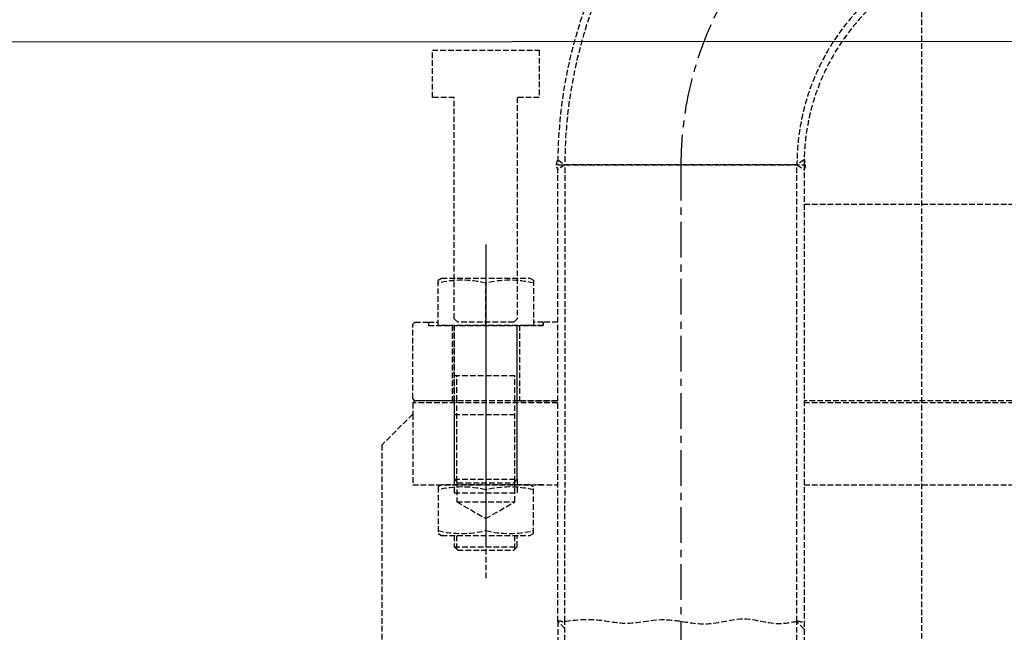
# Model space of a CAD drawing. Header units: millimetres. Extents: x 42975 to 708721, y 118172 to 172014.
# Tile 263 of 316: x 343782 to 344658, y 147906 to 148451. Entities that reach past the tile are written whole.
import ezdxf

# ---------------------------------------------------------------- set-up
doc = ezdxf.new("R2010")
doc.units = ezdxf.units.MM
doc.linetypes.add('ГТО-1 Пунктир', pattern=[7, 5, -2])
doc.linetypes.add('осевая', pattern=[50.8, 31.75, -6.35, 6.35, -6.35])
for name, color, linetype, lineweight in [('ГТО-2_Пунктир_025', 151, 'ГТО-1 Пунктир', 25), ('ГТО-2_Размеры_035', 2, 'Continuous', 35), ('ОГОС_Пунктир_025', 151, 'ГТО-1 Пунктир', 25), ('ОГСО_Оси_025', 7, 'осевая', 25), ('ОЗиМ Линии', 7, 'Continuous', 25)]:
    doc.layers.add(name, color=color, linetype=linetype, lineweight=lineweight)
doc.styles.get("Standard").update_dxf_attribs({"font": 'arial.ttf'})
doc.linetypes.add('Линия уплотнения', pattern='A,15,-5.08,["x",Standard,S=3.54,R=0,X=-1.27,Y=-1.27],-6.35', length=26.43)

# ---------------------------------------------------------------- blocks, each defined once
blk = doc.blocks.new('ОГСО_Затвор_План')
at = {"layer": 'ОГОС_Пунктир_025'}
for p, q in [((-1013.72, 278.61), (-1013.72, 685)), ((-1013.72, 685), (-794.62, 685)), ((-1007.42, 685), (-1013.72, 680.59)), ((-1013.7, 689.39), (-1007.42, 685)), ((-1007.42, 278.61), (-1007.02, 685)), ((-800.92, 685), (-1007.42, 685)), ((-794.57, 689.45), (-800.92, 685)), ((-800.92, 278.61), (-800.92, 685)), ((-800.92, 685), (-794.62, 680.59)), ((-794.62, 685), (-794.62, 278.61)), ((-794.62, 650), (949.7, 650)), ((-1077.8, 614), (-1077.8, 350.08)), ((-1077.8, 609), (-1077.8, 315)), ((-1077.8, 542), (-1077.8, 579.7)), ((-1128.8, 545), (-1120.3, 545)), ((-1026.8, 545), (-1035.3, 545)), ((-1013.72, 545), (-1026.8, 545)), ((-1026.8, 545), (-1026.8, 542)), ((-1105.8, 475), (-1105.8, 542)), ((-1049.8, 475), (-1049.8, 542)), ((-1026.8, 542), (-1047.8, 542)), ((-1047.8, 542), (-1047.8, 475)), ((-1105.8, 497.45), (-1049.8, 497.45)), ((-1103.63, 475), (-1103.63, 497.45)), ((-1051.96, 475), (-1051.96, 497.45)), ((-1013.72, 475), (-1140.8, 475)), ((-1107.8, 475), (-1105.8, 475)), ((-1103.63, 402.83), (-1103.63, 475)), ((-1051.96, 402.83), (-1051.96, 475)), ((-1047.8, 475), (-1049.8, 475)), ((-1047.8, 475), (-1013.72, 475)), ((1140.2, 475), (-794.62, 475)), ((-1013.72, 473), (-1142.8, 473)), ((1142.2, 473), (-794.62, 473)), ((-1105.8, 462.62), (-1049.8, 462.62)), ((-1103.63, 403), (-1103.63, 462.62)), ((-1051.96, 403), (-1051.96, 462.62)), ((-1105.8, 405), (-1105.8, 393)), ((-1105.8, 405), (-1049.8, 405)), ((-1049.8, 405), (-1049.8, 393)), ((-1128.8, 400), (-1122.33, 400)), ((-1077.8, 395.7), (-1077.8, 359.3)), ((-1026.8, 400), (-1033.27, 400)), ((-1105.8, 393), (-1049.8, 393)), ((-1103.63, 385), (-1051.96, 385)), ((-1103.63, 342.83), (-1103.63, 355)), ((-1051.96, 342.83), (-1051.96, 355)), ((-1105.8, 345), (-1049.8, 345)), ((-1013.72, 278.61), (-1013.72, 219.5)), ((-1007.42, 272.27), (-1013.72, 278.57)), ((-1007.42, 219.5), (-1007.42, 278.61)), ((-800.92, 219.5), (-800.92, 278.61)), ((-794.62, 271.6), (-800.92, 277.9)), ((-794.62, 278.61), (-794.62, 219.5))]:
    blk.add_line(p, q, dxfattribs=at)
for points in [[(-1030.27, 787), (-1030.27, 745), (-1049.8, 745), (-1049.8, 548), (-1052.8, 545), (-1102.8, 545), (-1105.8, 548), (-1105.8, 745), (-1125.33, 745), (-1125.33, 787)], [(-1120.3, 542), (-1120.3, 582.17), (-1117.13, 584), (-1038.47, 584), (-1035.3, 582.17), (-1035.3, 542)], [(-1107.8, 475), (-1140.8, 475), (-1142.8, 477), (-1142.8, 543), (-1140.8, 545), (-1128.8, 545), (-1128.8, 542), (-1107.8, 542)], [(-1117.13, 400), (-1120.3, 398.17), (-1120.3, 356.83), (-1117.13, 355), (-1038.47, 355), (-1035.3, 356.83), (-1035.3, 398.17), (-1038.47, 400)]]:
    blk.add_lwpolyline(points, close=True, dxfattribs=at)
for points in [[(-1035.3, 579.7, 0.116285), (-1077.8, 579.7, 0.116285), (-1120.3, 579.7)], [(-1120.3, 395.7, -0.116285), (-1077.8, 395.7, -0.116285), (-1035.3, 395.7)], [(-1035.3, 359.3, -0.116285), (-1077.8, 359.3, -0.116285), (-1120.3, 359.3)]]:
    blk.add_lwpolyline(points, format="xyb", dxfattribs=at)
for points in [[(-1128.8, 545), (-1128.8, 542), (-1026.8, 542), (-1026.8, 545)], [(-1105.8, 542), (-1105.8, 403)], [(-1049.8, 403), (-1049.8, 542)], [(-1013.72, 475), (-1140.8, 475), (-1142.8, 473), (-1142.8, 463), (-1170.3, 435.5), (-1170.3, -435.5), (-1142.8, -463), (-1142.8, -473), (-1140.8, -475), (-1013.72, -475)], [(-1105.8, 475), (-1105.8, 405), (-1102.8, 402), (-1052.8, 402), (-1049.8, 405), (-1049.8, 475)], [(-1142.8, 463), (-1142.8, 400), (-1013.72, 400)], [(-1103.63, 402.83), (-1103.63, 385), (-1077.8, 370.08), (-1051.96, 385), (-1051.96, 402.83)], [(-794.62, 400), (-110.3, 400)], [(-1105.8, 355), (-1105.8, 345), (-1102.8, 342), (-1052.8, 342), (-1049.8, 345), (-1049.8, 355)]]:
    blk.add_lwpolyline(points, dxfattribs=at)
for centre, radius, start, end in [((-599.17, 685), 414.55, 96.67087, 180), ((-599.17, 685), 408.25, 97.39314, 180), ((-599.17, 685), 201.75, 103.41125, 180), ((-599.17, 685), 195.45, 102.65224, 180), ((-1007.5, 684.97), 7.61, 144.5118, 215.18504), ((-801.09, 685.05), 7.86, 325.39746, 33.94808)]:
    blk.add_arc(centre, radius, start, end, dxfattribs=at)
for points in [[(-1007.42, 278.61), (-982.07, 280.2), (-954.38, 277.01), (-919.78, 280.12), (-904.17, 278.61), (-881.15, 276.37), (-847.51, 280.8), (-818.34, 276.69), (-800.92, 278.61)], [(-1013.72, 278.61), (-1011.4, 279.04), (-1009.14, 278.24), (-1007.42, 278.61)], [(-800.92, 278.61), (-799.33, 278.86), (-796.83, 278.14), (-794.62, 278.61)]]:
    blk.add_spline(points, degree=3, dxfattribs=at)
at = {"layer": 'ОГСО_Оси_025'}
blk.add_line((-904.17, 685), (-904.17, -995), dxfattribs=at)
blk.add_arc((-599.17, 685), 305, 117.71723, 180, dxfattribs=at)
blk = doc.blocks.new('A$C1AA538EC')
at = {"layer": 'ГТО-2_Размеры_035', "rotation": 0.0001303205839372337}
blk.add_blockref('ОГСО_Затвор_План', (0, -11100.09), dxfattribs=at)

msp = doc.modelspace()

# ---------------------------------------------------------------- linework, layer by layer
at = {"layer": 'ГТО-2_Пунктир_025'}
msp.add_line((344584.63, 149137.2), (344584.63, 137837.2), dxfattribs=at)
at = {"layer": 'ОЗиМ Линии', "color": 4, "linetype": 'Линия уплотнения', "ltscale": 1.7}
msp.add_lwpolyline([(318074.63, 148407.19), (318074.63, 139337.19), (364324.1, 139352.82), (364324.1, 148450.12)], close=True, dxfattribs=at)

# ---------------------------------------------------------------- block references
at = {"layer": 'ГТО-2_Размеры_035'}
msp.add_blockref('A$C1AA538EC', (345274.63, 158737.11), dxfattribs=at)

doc.saveas('drawing.dxf')
